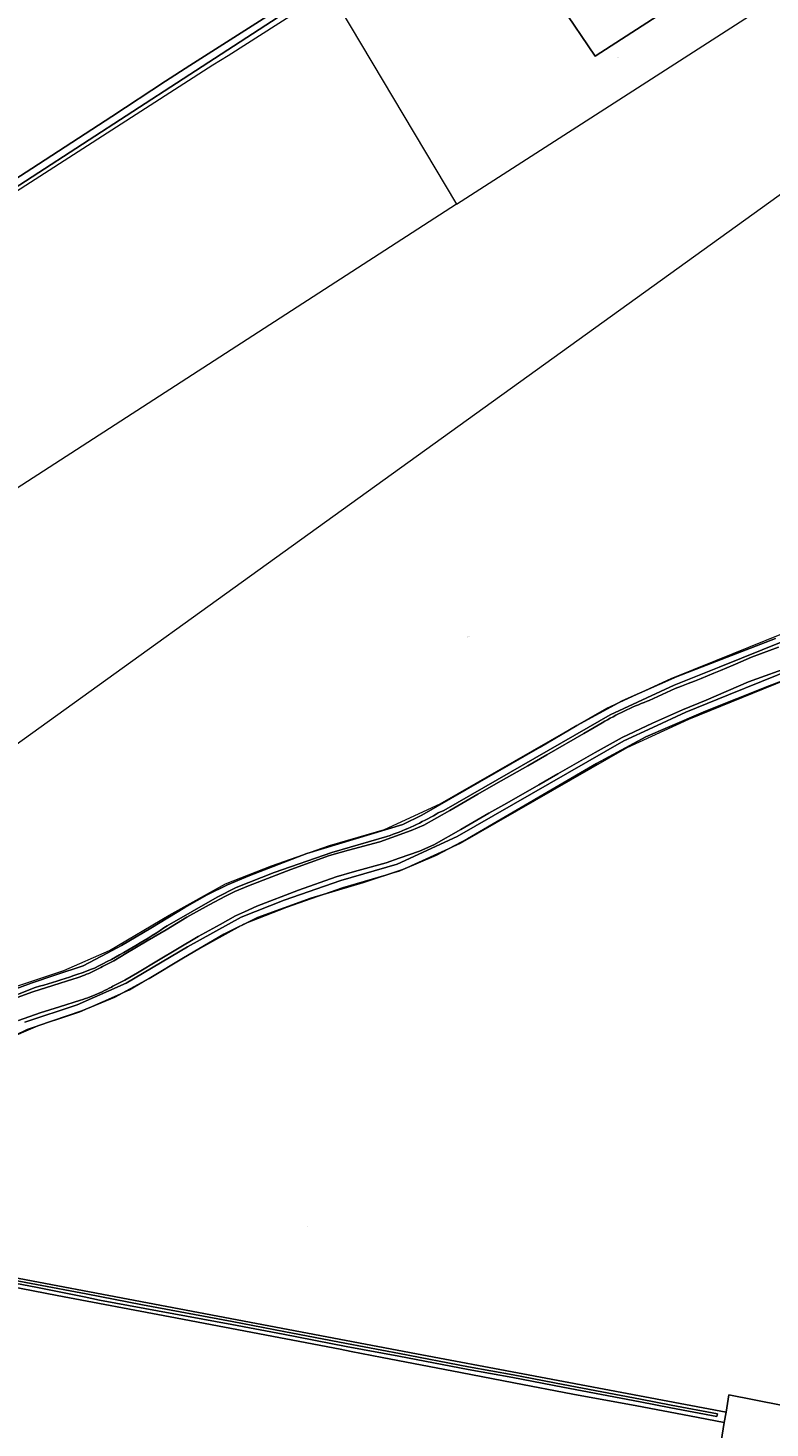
# Model space of a CAD drawing. Header units: metres. Extents: x 250001 to 257773, y 598992 to 609118.
# Tile 392 of 656: x 251454 to 251804, y 604170 to 604830. Entities that reach past the tile are written whole.
import ezdxf
from ezdxf.enums import TextEntityAlignment as Align
from ezdxf.lldxf.tags import DXFTag

# ---------------------------------------------------------------- set-up
doc = ezdxf.new("R2010")
doc.units = ezdxf.units.M
for name, color, linetype, lineweight in [('B-WE-GR-BOUWLAND-GV', 252, 'Continuous', 13), ('B-WE-GR-GROENVOORZIENING-GV', 252, 'Continuous', 18), ('B-WE-KG-GRENS_PERCEEL-G', 150, 'KG-PERCEEL', 18), ('B-WE-KG-GRENS_PERCEEL-S', 150, 'Continuous', 25), ('B-WE-OG-TERREIN_ERF-GV', 7, 'Continuous', 18), ('B-WE-OG-WATER-GV', 252, 'Continuous', 18), ('B-WE-OG-WATER_SLOOT-GV', 252, 'Continuous', 18), ('B-WE-VH-VERHARDING_OPEN-GV', 252, 'Continuous', 18), ('X-XX-AL-REFERENTIE-G', 7, 'Continuous', 18)]:
    doc.layers.add(name, color=color, linetype=linetype, lineweight=lineweight)
doc.styles.add('NLCS-ISO', font='NLCS-ISO.ttf')
doc.styles.get("Standard").update_dxf_attribs({"font": 'NLCS-ISO.ttf'})
tags = doc.linetypes.add('KG-PERCEEL', pattern='A,5.5,-2,["P",Standard,S=1.8,R=0,X=-0.5,Y=-0.9],-2,5.5,-2,[5,NLCS.SHX,S=0.75,R=0,X=0,Y=0],-2', length=19).pattern_tags.tags
tags[6] = DXFTag(74, 10)

# ---------------------------------------------------------------- blocks, each defined once
blk = doc.blocks.new('SKG-PERCEELNUMMER-SO')
at = {"style": 'NLCS-ISO', "oblique": 10, "flags": 1}
blk.add_attdef('GEMEENTECODE', text='', height=1.8, dxfattribs=at).set_placement((0, 2.6), align=Align.MIDDLE_CENTER)
at = {"style": 'NLCS-ISO', "oblique": 10}
blk.add_attdef('SECTIE', text='', height=1.8, dxfattribs=at).set_placement((-0.5, 0), align=Align.MIDDLE_RIGHT)
blk.add_attdef('PERCEELNUMMER', text='', height=1.8, dxfattribs=at).set_placement((0.5, 0), align=Align.MIDDLE_LEFT)
blk = doc.blocks.new('BS2021-132-Xref-KAD-20210617')
at = {"layer": 'B-WE-KG-GRENS_PERCEEL-G', "flags": 128}
for points in [[(251656.01, 604746.593), (251870.576, 604884.642), (251871.32, 604885.121)], [(251596.099, 604847.184), (251548.33, 604816.54), (251541.11, 604812.09), (251411.9, 604729.01), (251406.65, 604725.54), (251305.135, 604660.376)], [(251596.099, 604847.184), (251656.01, 604746.593)], [(251835.539, 604770.417), (251048.315, 604203.871)], [(251656.01, 604746.593), (251336.799, 604540.425), (251040.499, 604351.575), (251034.373, 604347.621), (250972.115, 604445.129)], [(251048.315, 604203.871), (251066.46, 604211.481), (251098.163, 604220.936), (251114.489, 604226.203), (251128.736, 604232.817), (251147.988, 604244.581), (251170.425, 604258.044), (251192.804, 604268.946), (251208.957, 604274.538), (251240.348, 604276.864), (251270.548, 604276.864), (251290.115, 604280.375), (251310.266, 604287.932), (251338.475, 604305.17), (251391.193, 604348.003), (251411.978, 604360.703), (251445.988, 604377.142), (251470.873, 604385.437), (251492.363, 604394.873), (251520.493, 604411.643), (251547.04, 604426.328), (251568.722, 604434.888), (251596.068, 604444.375), (251621.947, 604451.923), (251648.283, 604464.036), (251726.785, 604509.051), (251757.101, 604523.087), (251778.142, 604531.615), (251809.225, 604544.156), (251857.421, 604560.222), (251878.691, 604566.939), (251904.943, 604573.082), (251976.444, 604589.034), (252054.355, 604604.945), (252103.36, 604615.834), (252129.18, 604623.779)], [(251035.32, 604149.565), (251034.805, 604151.797), (251034.805, 604153.515), (251038.7, 604163.036), (251044.019, 604172.222), (251048.784, 604178.287), (251058.2, 604185.46), (251073.487, 604191.872), (251104.351, 604201.078), (251122.083, 604206.796), (251138.59, 604214.461), (251158.87, 604226.853), (251180.353, 604239.743), (251200.795, 604249.703), (251213.2, 604253.997), (251241.104, 604256.064), (251272.394, 604256.064), (251295.65, 604260.237), (251319.424, 604269.151), (251350.508, 604288.149), (251403.221, 604330.975), (251421.964, 604342.429), (251453.835, 604357.833), (251478.365, 604366.01), (251501.896, 604376.34), (251530.838, 604393.594), (251555.933, 604407.476), (251575.959, 604415.381), (251602.421, 604424.561), (251629.258, 604432.389), (251657.816, 604445.527), (251736.342, 604490.556), (251765.353, 604503.986), (251785.465, 604512.139), (251816.426, 604524.633), (251863.704, 604540.392), (251884.21, 604546.869), (251909.666, 604552.826), (251955.118, 604562.965)]]:
    blk.add_lwpolyline(points, dxfattribs=at)
at = {"layer": 'B-WE-KG-GRENS_PERCEEL-S', "xscale": 0.2, "yscale": 0.2, "zscale": 0.2}
for p, values in [((251732.299, 604815.761), {'PERCEELNUMMER': '618', 'SECTIE': 'M'}), ((251661.676, 604542.691), {'PERCEELNUMMER': '28', 'SECTIE': 'M'}), ((251585.256, 604265.064), {'PERCEELNUMMER': '40', 'SECTIE': 'M'})]:
    blk.add_blockref('SKG-PERCEELNUMMER-SO', p, dxfattribs=at).add_auto_attribs(values)
blk = doc.blocks.new('BS2021-132-Xref-BGT-GRIJS-20210617-aangepast')
at = {"layer": 'B-WE-GR-BOUWLAND-GV', "flags": 128}
for points in [[(251401.715, 604728.464), (251455.797, 604763.447), (251493.49, 604787.843), (251518.772, 604804.496), (251530.241, 604811.898), (251613.245, 604864.81)], [(251441.595, 604374.306), (251455.565, 604379.597), (251467.048, 604383.407), (251480.012, 604387.694), (251491.39, 604393.62), (251498.057, 604397.325), (251511.868, 604405.421), (251527.849, 604415.263), (251538.485, 604421.137), (251547.958, 604425.847), (251558.594, 604430.292), (251585.37, 604440.663), (251630.614, 604454.316), (251639.662, 604458.708), (251695.352, 604490.681), (251712.582, 604500.936), (251733.981, 604512.51), (251759.911, 604524.019), (251806.213, 604542.011)], [(251753.184, 604836.869), (251721.223, 604816.337), (251688.943, 604864.174)], [(251685.143, 604908.292), (251527.049, 604805.695), (251360.89, 604697.877)], [(251829.644, 604529.747), (251803.252, 604519.627), (251773.288, 604507.72), (251755.315, 604500), (251745.109, 604495.616), (251721.892, 604483.114), (251661.17, 604447.594), (251646.486, 604439.855), (251630.611, 604433.108), (251612.156, 604426.956), (251587.351, 604419.614), (251562.15, 604410.486), (251546.275, 604402.548), (251527.225, 604391.436), (251511.151, 604381.712), (251494.879, 604372.981), (251479.401, 604366.433), (251458.565, 604359.487), (251444.079, 604353.137)], [(251313.891, 604266.179), (251637.102, 604204.958), (251687.241, 604195.433), (251782.936, 604177.412), (251784.283, 604185.612), (251808.935, 604180.681)], [(251780.579, 604163.651), (251782.117, 604172.516), (251765.699, 604175.648), (251740.836, 604180.312), (251710.773, 604185.939), (251682.897, 604191.257), (251657.783, 604196.141), (251620.863, 604203.146), (251606.287, 604206.017), (251601.1, 604207.111), (251520.96, 604222.273), (251467.779, 604232.327), (251360.226, 604253.229)]]:
    blk.add_lwpolyline(points, dxfattribs=at)
at = {"layer": 'B-WE-GR-GROENVOORZIENING-GV', "flags": 128}
for points in [[(251444.079, 604353.137), (251458.565, 604359.487), (251479.401, 604366.433), (251494.879, 604372.981), (251511.151, 604381.712), (251527.225, 604391.436), (251546.275, 604402.548), (251562.15, 604410.486), (251587.351, 604419.614), (251612.156, 604426.956), (251630.611, 604433.108), (251646.486, 604439.855), (251661.17, 604447.594), (251721.892, 604483.114), (251745.109, 604495.616), (251755.315, 604500), (251773.288, 604507.72), (251803.252, 604519.627), (251829.644, 604529.747)], [(251806.213, 604542.011), (251759.911, 604524.019), (251733.981, 604512.51), (251712.582, 604500.936), (251695.352, 604490.681), (251639.662, 604458.708), (251630.614, 604454.316), (251585.37, 604440.663), (251558.594, 604430.292), (251547.958, 604425.847), (251538.485, 604421.137), (251527.849, 604415.263), (251511.868, 604405.421), (251498.057, 604397.325), (251491.39, 604393.62), (251480.012, 604387.694), (251467.048, 604383.407), (251455.565, 604379.597), (251441.595, 604374.306)], [(251441.511, 604371.262), (251457.412, 604377.54), (251459.445, 604378.094), (251461.475, 604378.663), (251463.499, 604379.248), (251465.52, 604379.848), (251467.535, 604380.464), (251469.546, 604381.094), (251471.552, 604381.74), (251473.554, 604382.401), (251475.55, 604383.077), (251477.541, 604383.769), (251479.526, 604384.475), (251481.506, 604385.197), (251483.481, 604385.933), (251485.379, 604386.658), (251487.364, 604387.66), (251489.343, 604388.677), (251491.313, 604389.709), (251493.277, 604390.754), (251495.232, 604391.813), (251497.18, 604392.887), (251499.121, 604393.975), (251501.053, 604395.076), (251502.978, 604396.191), (251504.894, 604397.32), (251506.802, 604398.463), (251508.702, 604399.62), (251510.594, 604400.79), (251512.477, 604401.973), (251514.352, 604403.171), (251516.217, 604404.381), (251518.075, 604405.606), (251519.525, 604406.575), (251543.089, 604420.006), (251552.03, 604424.535), (251569.95, 604431.61), (251597.126, 604441.038), (251623.175, 604448.635), (251624.732, 604449.163), (251626.134, 604449.68), (251627.53, 604450.212), (251628.92, 604450.759), (251630.304, 604451.32), (251631.683, 604451.896), (251633.055, 604452.487), (251634.421, 604453.093), (251635.78, 604453.712), (251637.132, 604454.347), (251638.478, 604454.995), (251639.817, 604455.658), (251641.149, 604456.335), (251642.473, 604457.027), (251643.79, 604457.732), (251645.099, 604458.451), (251646.401, 604459.184), (251647.341, 604459.75), (251649.886, 604460.921), (251718.038, 604500), (251728.404, 604505.944), (251758.496, 604519.876), (251779.689, 604528.465), (251810.445, 604540.874)], [(251815.206, 604527.915), (251784.14, 604515.379), (251763.973, 604507.204), (251748.412, 604500), (251734.733, 604493.667), (251656.217, 604448.644), (251628.027, 604435.676), (251601.352, 604427.895), (251574.739, 604418.663), (251554.438, 604410.649), (251529.111, 604396.639), (251500.292, 604379.458), (251477.1, 604369.277), (251452.514, 604361.082)], [(251808.935, 604180.681), (251784.283, 604185.612), (251782.936, 604177.412), (251782.117, 604172.516), (251780.579, 604163.651)]]:
    blk.add_lwpolyline(points, dxfattribs=at)
at = {"layer": 'B-WE-OG-TERREIN_ERF-GV', "flags": 128}
blk.add_lwpolyline([(251688.943, 604864.174), (251721.223, 604816.337), (251753.184, 604836.869)], dxfattribs=at)
at = {"layer": 'B-WE-OG-WATER-GV', "flags": 128}
for points in [[(251807.729, 604537.806), (251794.989, 604533.091), (251787.346, 604529.862), (251786.371, 604529.441), (251783.345, 604528.146), (251780.313, 604526.866), (251777.275, 604525.6), (251774.231, 604524.349), (251771.181, 604523.113), (251768.124, 604521.891), (251765.062, 604520.685), (251761.994, 604519.493), (251758.921, 604518.316), (251746.657, 604512.704), (251745.752, 604512.368), (251744.379, 604511.843), (251743.012, 604511.303), (251741.65, 604510.749), (251740.295, 604510.179), (251738.946, 604509.595), (251737.603, 604508.997), (251736.267, 604508.383), (251734.938, 604507.756), (251733.615, 604507.113), (251732.3, 604506.457), (251730.992, 604505.786), (251729.691, 604505.101), (251728.398, 604504.402), (251727.112, 604503.689), (251725.835, 604502.962), (251724.565, 604502.221), (251720.84, 604500), (251716.008, 604497.147), (251698.507, 604487.127), (251689.558, 604481.939), (251674.448, 604473.422), (251666.01, 604468.593), (251652.845, 604460.933), (251640.527, 604454.044), (251634.637, 604451.416), (251625.468, 604448.188), (251619.737, 604446.141), (251605.095, 604442.144), (251596.024, 604439.612), (251577.861, 604433.044), (251557.932, 604425.392), (251551.524, 604422.693), (251547.025, 604420.552), (251539.439, 604416.448), (251528.91, 604410.606), (251519.127, 604404.706), (251510.113, 604399.455), (251500.145, 604393.476), (251494.517, 604390.12), (251489.101, 604387.326), (251488.367, 604386.922), (251487.427, 604386.42), (251486.479, 604385.933), (251485.524, 604385.46), (251484.563, 604385.001), (251483.594, 604384.557), (251482.619, 604384.127), (251481.638, 604383.712), (251480.65, 604383.312), (251479.657, 604382.927), (251478.658, 604382.556), (251477.653, 604382.201), (251476.644, 604381.861), (251475.629, 604381.536), (251465.75, 604378.464), (251456.316, 604375.475), (251445.412, 604371.563)], [(251449.563, 604361.897), (251459.676, 604365.525), (251468.894, 604368.446), (251478.789, 604371.523), (251479.921, 604371.885), (251481.08, 604372.276), (251482.234, 604372.683), (251483.38, 604373.109), (251484.521, 604373.551), (251485.655, 604374.01), (251486.781, 604374.487), (251487.9, 604374.98), (251489.012, 604375.49), (251490.116, 604376.017), (251491.212, 604376.56), (251492.3, 604377.119), (251493.372, 604377.691), (251494.042, 604378.06), (251499.618, 604380.936), (251505.534, 604384.465), (251515.456, 604390.416), (251524.481, 604395.673), (251534.17, 604401.517), (251544.485, 604407.239), (251551.783, 604411.188), (251556.037, 604413.213), (251561.815, 604415.743), (251581.493, 604423.298), (251599.195, 604429.699), (251607.863, 604432.119), (251622.86, 604436.213), (251628.944, 604438.386), (251638.49, 604441.747), (251645.194, 604444.738), (251657.998, 604451.899), (251671.209, 604459.585), (251679.584, 604464.379), (251694.72, 604472.91), (251703.699, 604478.116), (251721.236, 604488.156), (251734.061, 604495.214), (251748.246, 604502.053), (251762.355, 604508.299), (251773.641, 604512.933), (251793.508, 604521.454), (251815.298, 604529.295)], [(251430.172, 604241.451), (251457.722, 604236.297), (251480.432, 604231.732), (251487.722, 604230.236), (251550.04, 604218.766), (251574.263, 604214.177), (251603.88, 604208.402), (251628.834, 604203.785), (251661.374, 604197.444), (251682.405, 604193.685), (251705.984, 604189.219), (251742.442, 604182.202), (251756.908, 604179.464), (251778.609, 604175.393), (251778.896, 604176.662), (251757.148, 604180.742), (251742.685, 604183.479), (251706.228, 604190.496), (251682.64, 604194.964), (251661.612, 604198.722), (251629.077, 604205.062), (251604.123, 604209.679), (251574.508, 604215.454), (251550.281, 604220.043), (251507.999, 604228.026), (251481.451, 604233.155), (251457.961, 604237.574), (251430.413, 604242.728)]]:
    blk.add_lwpolyline(points, dxfattribs=at)
at = {"layer": 'B-WE-OG-WATER_SLOOT-GV', "flags": 128}
for points in [[(251452.514, 604361.082), (251477.1, 604369.277), (251500.292, 604379.458), (251529.111, 604396.639), (251554.438, 604410.649), (251574.739, 604418.663), (251601.352, 604427.895), (251628.027, 604435.676), (251656.217, 604448.644), (251734.733, 604493.667), (251748.412, 604500), (251763.973, 604507.204), (251784.14, 604515.379), (251815.206, 604527.915)], [(251810.445, 604540.874), (251779.689, 604528.465), (251758.496, 604519.876), (251728.404, 604505.944), (251718.038, 604500), (251649.886, 604460.921), (251647.341, 604459.75), (251646.401, 604459.184), (251645.099, 604458.451), (251643.79, 604457.732), (251642.473, 604457.027), (251641.149, 604456.335), (251639.817, 604455.658), (251638.478, 604454.995), (251637.132, 604454.347), (251635.78, 604453.712), (251634.421, 604453.093), (251633.055, 604452.487), (251631.683, 604451.896), (251630.304, 604451.32), (251628.92, 604450.759), (251627.53, 604450.212), (251626.134, 604449.68), (251624.732, 604449.163), (251623.175, 604448.635), (251597.126, 604441.038), (251569.95, 604431.61), (251552.03, 604424.535), (251543.089, 604420.006), (251519.525, 604406.575), (251518.075, 604405.606), (251516.217, 604404.381), (251514.352, 604403.171), (251512.477, 604401.973), (251510.594, 604400.79), (251508.702, 604399.62), (251506.802, 604398.463), (251504.894, 604397.32), (251502.978, 604396.191), (251501.053, 604395.076), (251499.121, 604393.975), (251497.18, 604392.887), (251495.232, 604391.813), (251493.277, 604390.754), (251491.313, 604389.709), (251489.343, 604388.677), (251487.364, 604387.66), (251485.379, 604386.658), (251483.481, 604385.933), (251481.506, 604385.197), (251479.526, 604384.475), (251477.541, 604383.769), (251475.55, 604383.077), (251473.554, 604382.401), (251471.552, 604381.74), (251469.546, 604381.094), (251467.535, 604380.464), (251465.52, 604379.848), (251463.499, 604379.248), (251461.475, 604378.663), (251459.445, 604378.094), (251457.412, 604377.54), (251441.511, 604371.262)], [(251815.298, 604529.295), (251793.508, 604521.454), (251773.641, 604512.933), (251762.355, 604508.299), (251748.246, 604502.053), (251734.061, 604495.214), (251721.236, 604488.156), (251703.699, 604478.116), (251694.72, 604472.91), (251679.584, 604464.379), (251671.209, 604459.585), (251657.998, 604451.899), (251645.194, 604444.738), (251638.49, 604441.747), (251628.944, 604438.386), (251622.86, 604436.213), (251607.863, 604432.119), (251599.195, 604429.699), (251581.493, 604423.298), (251561.815, 604415.743), (251556.037, 604413.213), (251551.783, 604411.188), (251544.485, 604407.239), (251534.17, 604401.517), (251524.481, 604395.673), (251515.456, 604390.416), (251505.534, 604384.465), (251499.618, 604380.936), (251494.042, 604378.06), (251493.372, 604377.691), (251492.3, 604377.119), (251491.212, 604376.56), (251490.116, 604376.017), (251489.012, 604375.49), (251487.9, 604374.98), (251486.781, 604374.487), (251485.655, 604374.01), (251484.521, 604373.551), (251483.38, 604373.109), (251482.234, 604372.683), (251481.08, 604372.276), (251479.921, 604371.885), (251478.789, 604371.523), (251468.894, 604368.446), (251459.676, 604365.525), (251449.563, 604361.897)], [(251445.412, 604371.563), (251456.316, 604375.475), (251465.75, 604378.464), (251475.629, 604381.536), (251476.644, 604381.861), (251477.653, 604382.201), (251478.658, 604382.556), (251479.657, 604382.927), (251480.65, 604383.312), (251481.638, 604383.712), (251482.619, 604384.127), (251483.594, 604384.557), (251484.563, 604385.001), (251485.524, 604385.46), (251486.479, 604385.933), (251487.427, 604386.42), (251488.367, 604386.922), (251489.101, 604387.326), (251494.517, 604390.12), (251500.145, 604393.476), (251510.113, 604399.455), (251519.127, 604404.706), (251528.91, 604410.606), (251539.439, 604416.448), (251547.025, 604420.552), (251551.524, 604422.693), (251557.932, 604425.392), (251577.861, 604433.044), (251596.024, 604439.612), (251605.095, 604442.144), (251619.737, 604446.141), (251625.468, 604448.188), (251634.637, 604451.416), (251640.527, 604454.044), (251652.845, 604460.933), (251666.01, 604468.593), (251674.448, 604473.422), (251689.558, 604481.939), (251698.507, 604487.127), (251716.008, 604497.147), (251720.84, 604500), (251724.565, 604502.221), (251725.835, 604502.962), (251727.112, 604503.689), (251728.398, 604504.402), (251729.691, 604505.101), (251730.992, 604505.786), (251732.3, 604506.457), (251733.615, 604507.113), (251734.938, 604507.756), (251736.267, 604508.383), (251737.603, 604508.997), (251738.946, 604509.595), (251740.295, 604510.179), (251741.65, 604510.749), (251743.012, 604511.303), (251744.379, 604511.843), (251745.752, 604512.368), (251746.657, 604512.704), (251758.921, 604518.316), (251761.994, 604519.493), (251765.062, 604520.685), (251768.124, 604521.891), (251771.181, 604523.113), (251774.231, 604524.349), (251777.275, 604525.6), (251780.313, 604526.866), (251783.345, 604528.146), (251786.371, 604529.441), (251787.346, 604529.862), (251794.989, 604533.091), (251807.729, 604537.806)], [(251360.226, 604253.229), (251467.779, 604232.327), (251520.96, 604222.273), (251601.1, 604207.111), (251606.287, 604206.017), (251620.863, 604203.146), (251657.783, 604196.141), (251682.897, 604191.257), (251710.773, 604185.939), (251740.836, 604180.312), (251765.699, 604175.648), (251782.117, 604172.516), (251782.936, 604177.412), (251687.241, 604195.433), (251637.102, 604204.958), (251313.891, 604266.179)], [(251430.413, 604242.728), (251457.961, 604237.574), (251481.451, 604233.155), (251507.999, 604228.026), (251550.281, 604220.043), (251574.508, 604215.454), (251604.123, 604209.679), (251629.077, 604205.062), (251661.612, 604198.722), (251682.64, 604194.964), (251706.228, 604190.496), (251742.685, 604183.479), (251757.148, 604180.742), (251778.896, 604176.662), (251778.609, 604175.393), (251756.908, 604179.464), (251742.442, 604182.202), (251705.984, 604189.219), (251682.405, 604193.685), (251661.374, 604197.444), (251628.834, 604203.785), (251603.88, 604208.402), (251574.263, 604214.177), (251550.04, 604218.766), (251487.722, 604230.236), (251480.432, 604231.732), (251457.722, 604236.297), (251430.172, 604241.451)]]:
    blk.add_lwpolyline(points, dxfattribs=at)
at = {"layer": 'B-WE-VH-VERHARDING_OPEN-GV', "flags": 128}
for points in [[(251360.89, 604697.877), (251527.049, 604805.695), (251685.143, 604908.292)], [(251613.245, 604864.81), (251530.241, 604811.898), (251518.772, 604804.496), (251493.49, 604787.843), (251455.797, 604763.447), (251401.715, 604728.464)]]:
    blk.add_lwpolyline(points, dxfattribs=at)

msp = doc.modelspace()

# ---------------------------------------------------------------- block references
at = {"layer": 'X-XX-AL-REFERENTIE-G'}
for name in ['BS2021-132-Xref-BGT-GRIJS-20210617-aangepast', 'BS2021-132-Xref-KAD-20210617']:
    msp.add_blockref(name, (0, 0), dxfattribs=at)

doc.saveas('drawing.dxf')
